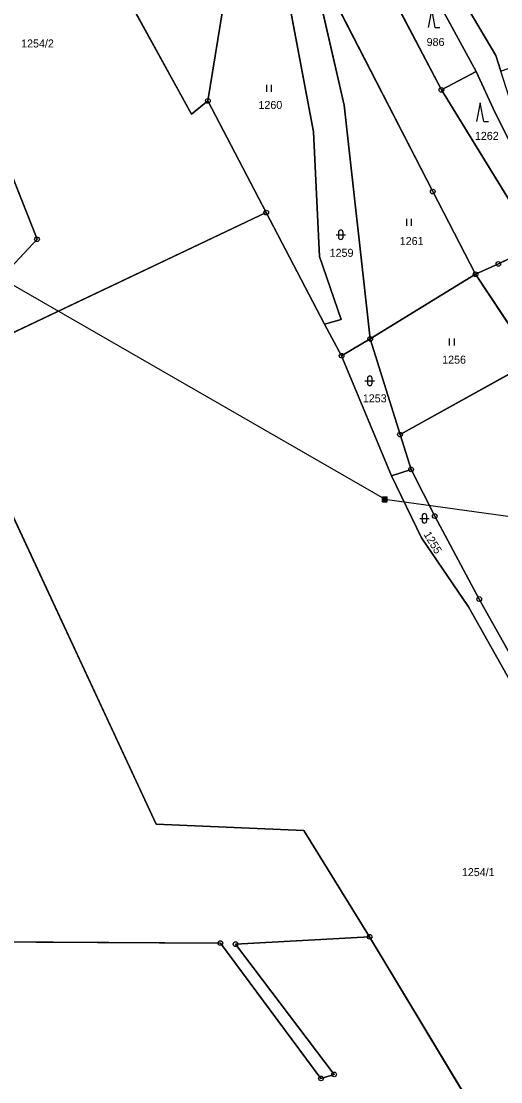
# Model space of a CAD drawing. Extents: x -689422 to -685210, y -987725 to -982160.
# Drawn here: x -686972.5 to -686870.6, y -986240.3 to -986015.1 of the extents above; entities that cross this region are included whole.
import ezdxf

# ---------------------------------------------------------------- set-up
doc = ezdxf.new("R2010")
doc.units = 0
for name, color, linetype in [('KN_Hranice_parcel', 7, 'Continuous'), ('KN_Parcelni cisla', 7, 'Continuous'), ('KN_Polygon parcely', 7, 'Continuous'), ('KN_Pozemkove predmety', 7, 'Continuous'), ('KN_POZEMKY_LESNI POZEMEK', 7, 'Continuous'), ('KN_POZEMKY_ORNA PUDA', 7, 'Continuous'), ('KN_POZEMKY_OSTATNI PLOCHA', 7, 'Continuous'), ('KN_POZEMKY_TTP', 7, 'Continuous'), ('KN_VYUZITI_26_ostatni plocha_jina plocha', 7, 'Continuous'), ('KN_VYUZITI_27_ostatni plocha_neplodna puda', 7, 'Continuous'), ('KN_Značky bodu BP', 7, 'Continuous'), ('KN_Značky kultur', 7, 'Continuous')]:
    doc.layers.add(name, color=color, linetype=linetype)

msp = doc.modelspace()

# ---------------------------------------------------------------- linework, layer by layer
at = {"layer": 'KN_Hranice_parcel'}
for p, q in [((-686875.86, -986025.76), (-686888.2, -986003.15)), ((-686895.28, -986006.64), (-686883.22, -986029.68)), ((-686883.22, -986029.68), (-686875.86, -986025.76)), ((-686883.22, -986029.68), (-686862.97, -986062.66)), ((-686932.82, -986032.02), (-686920.43, -986055.73)), ((-686920.43, -986055.73), (-686989.13, -986088.31)), ((-686920.43, -986055.73), (-686908.03, -986079.44)), ((-686898.34, -986082.57), (-686875.98, -986068.84)), ((-686863.78, -986087.24), (-686875.98, -986068.84)), ((-686908.03, -986079.44), (-686904.42, -986086.16)), ((-686898.34, -986082.57), (-686904.42, -986086.16)), ((-686892.02, -986102.89), (-686898.34, -986082.57)), ((-686904.42, -986086.16), (-686893.81, -986111.62)), ((-686892.02, -986102.89), (-686863.78, -986087.24)), ((-686943.78, -986185.65), (-686989.13, -986088.31)), ((-686889.68, -986110.3), (-686892.02, -986102.89)), ((-686893.81, -986111.62), (-686889.68, -986110.3)), ((-686868.06, -986260.05), (-686898.49, -986209.53))]:
    msp.add_line(p, q, dxfattribs=at)
for points in [[(-686976.59, -985961.43), (-686936.32, -986034.85), (-686932.82, -986032.02)], [(-687005.66, -985968.81), (-686969.11, -986061.42), (-686990.82, -986084.68)], [(-686898.34, -986082.57), (-686903.9, -986032.94), (-686911.43, -985999.94)], [(-686875.98, -986068.84), (-686885.07, -986051.27), (-686911.43, -985999.94)], [(-686932.82, -986032.02), (-686929.68, -986012.5), (-686922.63, -986000.48)], [(-686922.63, -986000.48), (-686917.25, -986002.16), (-686910.38, -986038.58), (-686909.09, -986065.1), (-686904.51, -986078.46), (-686908.03, -986079.44)], [(-686877.56, -986012.5), (-686871.66, -986022.36), (-686870.61, -986025.69)], [(-686875.86, -986025.76), (-686871.82, -986034.55), (-686854.97, -986068.05), (-686851.28, -986075.42), (-686851.27, -986080.31)], [(-686862.97, -986062.66), (-686871.13, -986066.65), (-686875.98, -986068.84)], [(-686866.46, -986153.51), (-686875.2, -986137.81), (-686884.65, -986120.19), (-686889.68, -986110.3)], [(-686893.81, -986111.62), (-686887.44, -986124.83), (-686877.49, -986139.47), (-686868.01, -986156.31), (-686860.36, -986172.86), (-686856.08, -986187.43)], [(-686898.49, -986209.53), (-686912.44, -986186.99), (-686943.78, -986185.65)], [(-686898.49, -986209.53), (-686926.93, -986211.11), (-686906.02, -986238.76), (-686908.8, -986239.61), (-686930.16, -986210.88), (-687099.9, -986209.98)]]:
    msp.add_lwpolyline(points, dxfattribs=at)
at = {"layer": 'KN_Polygon parcely'}
for points in [[(-686976.59, -985961.43), (-686936.32, -986034.85), (-686932.82, -986032.02), (-686929.68, -986012.5), (-686922.63, -986000.48), (-686924.23, -985986.79), (-686933.55, -985958.19), (-686953.92, -985914.25)], [(-686920.86, -985948.24), (-686923.5, -985924.55), (-686935.38, -985932.82), (-686923.53, -985962.63), (-686914.38, -985991.44), (-686911.43, -985999.94), (-686885.07, -986051.27), (-686875.98, -986068.84), (-686871.13, -986066.65), (-686862.97, -986062.66), (-686883.22, -986029.68), (-686895.28, -986006.64)], [(-686969.11, -986061.42), (-686990.82, -986084.68), (-686989.13, -986088.31), (-686920.43, -986055.73), (-686932.82, -986032.02), (-686936.32, -986034.85), (-686976.59, -985961.43), (-687005.66, -985968.81)], [(-687006.02, -985995.83), (-686993.5, -986081.88), (-686990.82, -986084.68), (-686969.11, -986061.42), (-687005.66, -985968.81), (-687011.8, -985969.82)], [(-686904.42, -986086.16), (-686898.34, -986082.57), (-686903.9, -986032.94), (-686911.43, -985999.94), (-686914.38, -985991.44), (-686922.63, -986000.48), (-686917.25, -986002.16), (-686910.38, -986038.58), (-686909.09, -986065.1), (-686904.51, -986078.46), (-686908.03, -986079.44)], [(-686875.98, -986068.84), (-686885.07, -986051.27), (-686911.43, -985999.94), (-686903.9, -986032.94), (-686898.34, -986082.57)], [(-686920.43, -986055.73), (-686908.03, -986079.44), (-686904.51, -986078.46), (-686909.09, -986065.1), (-686910.38, -986038.58), (-686917.25, -986002.16), (-686922.63, -986000.48), (-686929.68, -986012.5), (-686932.82, -986032.02)], [(-686883.22, -986029.68), (-686875.86, -986025.76), (-686888.2, -986003.15), (-686895.28, -986006.64)], [(-686883.22, -986029.68), (-686862.97, -986062.66), (-686851.27, -986080.31), (-686851.28, -986075.42), (-686854.97, -986068.05), (-686871.82, -986034.55), (-686875.86, -986025.76)], [(-686871.13, -986066.65), (-686875.98, -986068.84), (-686863.78, -986087.24), (-686851.27, -986080.31), (-686862.97, -986062.66)], [(-686875.98, -986068.84), (-686898.34, -986082.57), (-686892.02, -986102.89), (-686863.78, -986087.24)], [(-686893.81, -986111.62), (-686889.68, -986110.3), (-686892.02, -986102.89), (-686898.34, -986082.57), (-686904.42, -986086.16)], [(-686892.02, -986102.89), (-686889.68, -986110.3), (-686884.65, -986120.19), (-686875.2, -986137.81), (-686866.46, -986153.51), (-686842.18, -986134.25), (-686848.76, -986119.92), (-686856.16, -986103.82), (-686863.78, -986087.24)], [(-687096.78, -986182.84), (-687097.07, -986185.57), (-687099.9, -986209.98), (-686930.16, -986210.88), (-686908.8, -986239.61), (-686906.02, -986238.76), (-686926.93, -986211.11), (-686898.49, -986209.53), (-686912.44, -986186.99), (-686943.78, -986185.65), (-686989.13, -986088.31), (-687032.44, -986106.09), (-687054.86, -986114.94), (-687069.15, -986119.88), (-687101.69, -986127.95), (-687099.91, -986158.27)], [(-686856.08, -986187.43), (-686850.87, -986187.66), (-686866.46, -986153.51), (-686875.2, -986137.81), (-686884.65, -986120.19), (-686889.68, -986110.3), (-686893.81, -986111.62), (-686887.44, -986124.83), (-686877.49, -986139.47), (-686868.01, -986156.31), (-686860.36, -986172.86)], [(-686908.8, -986239.61), (-686930.16, -986210.88), (-687099.9, -986209.98), (-687108.57, -986274.12), (-687074.69, -986282.3), (-687001.16, -986281.53), (-686964.21, -986282.26), (-686944.41, -986284.06), (-686893.48, -986293.85), (-686871.14, -986299.65), (-686857.44, -986306.43), (-686832.61, -986311.1), (-686868.06, -986260.05), (-686898.49, -986209.53), (-686926.93, -986211.11), (-686906.02, -986238.76)]]:
    msp.add_lwpolyline(points, close=True, dxfattribs=at)
for points in [[(-686877.56, -986012.5), (-686871.66, -986022.36), (-686870.61, -986025.69), (-686845.3, -986016.31), (-686834.7, -986054.92), (-686832.84, -986061.69), (-686828.73, -986057.55), (-686828.83, -986054.65), (-686829.56, -986033.68), (-686837.22, -986017.73), (-686842.32, -985996.83)], [(-686888.2, -986003.15), (-686875.86, -986025.76), (-686871.82, -986034.55), (-686854.97, -986068.05), (-686851.28, -986075.42), (-686851.27, -986080.31), (-686843.79, -986096.94), (-686837.01, -986112), (-686830.66, -986126.11), (-686808.15, -986151.35), (-686796.6, -986146.54), (-686782.48, -986152.03), (-686785.28, -986146.72), (-686798.07, -986141.52), (-686804.15, -986147.33), (-686823.2, -986123.23), (-686847.34, -986078.98), (-686847.6, -986073.65), (-686850.76, -986068.32), (-686851.77, -986066.62), (-686868.3, -986032.99), (-686870.61, -986025.69), (-686871.66, -986022.36), (-686877.56, -986012.5)], [(-686800.79, -986243.34), (-686807.07, -986237.04), (-686812.33, -986231.76), (-686827.02, -986215.24), (-686838.85, -986201.41), (-686850.87, -986187.66), (-686856.08, -986187.43), (-686860.36, -986172.86), (-686868.01, -986156.31), (-686877.49, -986139.47), (-686887.44, -986124.83), (-686893.81, -986111.62), (-686904.42, -986086.16), (-686908.03, -986079.44), (-686920.43, -986055.73), (-686989.13, -986088.31), (-686943.78, -986185.65), (-686912.44, -986186.99), (-686898.49, -986209.53), (-686868.06, -986260.05)]]:
    msp.add_lwpolyline(points, dxfattribs=at)
at = {"layer": 'KN_Pozemkove predmety'}
for p, q in [((-686895.27, -986116.64), (-686979.79, -986067.94)), ((-686895.77, -986116.14), (-686894.77, -986116.14)), ((-686895.77, -986117.14), (-686895.77, -986116.14)), ((-686895.77, -986116.34), (-686894.77, -986116.34)), ((-686895.77, -986116.54), (-686894.77, -986116.54)), ((-686895.77, -986116.74), (-686894.77, -986116.74)), ((-686895.77, -986116.94), (-686894.77, -986116.94)), ((-686895.57, -986117.14), (-686895.57, -986116.14)), ((-686895.37, -986117.14), (-686895.37, -986116.14)), ((-686895.27, -986116.64), (-686611.41, -986155.35)), ((-686895.17, -986117.14), (-686895.17, -986116.14)), ((-686894.97, -986117.14), (-686894.97, -986116.14)), ((-686894.77, -986117.14), (-686894.77, -986116.14)), ((-686895.77, -986117.14), (-686894.77, -986117.14))]:
    msp.add_line(p, q, dxfattribs=at)
at = {"layer": 'KN_POZEMKY_LESNI POZEMEK'}
for p, q in [((-686936.32, -986034.85), (-686976.59, -985961.43)), ((-686885.07, -986051.27), (-686911.43, -985999.94)), ((-686888.2, -986003.15), (-686875.86, -986025.76)), ((-686883.22, -986029.68), (-686895.28, -986006.64)), ((-686895.28, -986006.64), (-686883.22, -986029.68)), ((-686929.68, -986012.5), (-686932.82, -986032.02)), ((-686875.86, -986025.76), (-686883.22, -986029.68)), ((-686883.22, -986029.68), (-686875.86, -986025.76)), ((-686875.86, -986025.76), (-686871.82, -986034.55)), ((-686862.97, -986062.66), (-686883.22, -986029.68)), ((-686883.22, -986029.68), (-686862.97, -986062.66)), ((-686932.82, -986032.02), (-686936.32, -986034.85)), ((-686871.82, -986034.55), (-686854.97, -986068.05)), ((-686875.98, -986068.84), (-686885.07, -986051.27)), ((-686862.97, -986062.66), (-686871.13, -986066.65)), ((-686871.13, -986066.65), (-686875.98, -986068.84))]:
    msp.add_line(p, q, dxfattribs=at)
at = {"layer": 'KN_POZEMKY_ORNA PUDA'}
for p, q in [((-686976.59, -985961.43), (-686936.32, -986034.85)), ((-686969.11, -986061.42), (-687005.66, -985968.81)), ((-686936.32, -986034.85), (-686932.82, -986032.02)), ((-686932.82, -986032.02), (-686920.43, -986055.73)), ((-686989.13, -986088.31), (-686920.43, -986055.73)), ((-686920.43, -986055.73), (-686989.13, -986088.31)), ((-686920.43, -986055.73), (-686908.03, -986079.44)), ((-686990.82, -986084.68), (-686969.11, -986061.42)), ((-686908.03, -986079.44), (-686904.42, -986086.16)), ((-686904.42, -986086.16), (-686893.81, -986111.62)), ((-686943.78, -986185.65), (-686989.13, -986088.31)), ((-686893.81, -986111.62), (-686887.44, -986124.83)), ((-686887.44, -986124.83), (-686877.49, -986139.47)), ((-686877.49, -986139.47), (-686868.01, -986156.31)), ((-686912.44, -986186.99), (-686943.78, -986185.65)), ((-686898.49, -986209.53), (-686912.44, -986186.99)), ((-686868.06, -986260.05), (-686898.49, -986209.53))]:
    msp.add_line(p, q, dxfattribs=at)
at = {"layer": 'KN_POZEMKY_OSTATNI PLOCHA'}
for p, q in [((-686911.43, -985999.94), (-686903.9, -986032.94)), ((-686910.38, -986038.58), (-686917.25, -986002.16)), ((-686875.86, -986025.76), (-686888.2, -986003.15)), ((-686871.66, -986022.36), (-686877.56, -986012.5)), ((-686877.56, -986012.5), (-686871.66, -986022.36)), ((-686870.61, -986025.69), (-686871.66, -986022.36)), ((-686871.66, -986022.36), (-686870.61, -986025.69)), ((-686871.82, -986034.55), (-686875.86, -986025.76)), ((-686903.9, -986032.94), (-686898.34, -986082.57)), ((-686854.97, -986068.05), (-686871.82, -986034.55)), ((-686909.09, -986065.1), (-686910.38, -986038.58)), ((-686904.51, -986078.46), (-686909.09, -986065.1)), ((-686908.03, -986079.44), (-686904.51, -986078.46)), ((-686904.42, -986086.16), (-686908.03, -986079.44)), ((-686904.42, -986086.16), (-686898.34, -986082.57)), ((-686898.34, -986082.57), (-686904.42, -986086.16)), ((-686898.34, -986082.57), (-686892.02, -986102.89)), ((-686893.81, -986111.62), (-686904.42, -986086.16)), ((-686892.02, -986102.89), (-686863.78, -986087.24)), ((-686892.02, -986102.89), (-686889.68, -986110.3)), ((-686889.68, -986110.3), (-686892.02, -986102.89)), ((-686889.68, -986110.3), (-686893.81, -986111.62)), ((-686893.81, -986111.62), (-686889.68, -986110.3)), ((-686884.65, -986120.19), (-686889.68, -986110.3)), ((-686889.68, -986110.3), (-686884.65, -986120.19)), ((-686887.44, -986124.83), (-686893.81, -986111.62)), ((-686875.2, -986137.81), (-686884.65, -986120.19)), ((-686884.65, -986120.19), (-686875.2, -986137.81)), ((-686877.49, -986139.47), (-686887.44, -986124.83)), ((-686868.01, -986156.31), (-686877.49, -986139.47)), ((-686866.46, -986153.51), (-686875.2, -986137.81)), ((-686875.2, -986137.81), (-686866.46, -986153.51))]:
    msp.add_line(p, q, dxfattribs=at)
at = {"layer": 'KN_POZEMKY_TTP'}
for p, q in [((-687005.66, -985968.81), (-686969.11, -986061.42)), ((-686911.43, -985999.94), (-686885.07, -986051.27)), ((-686903.9, -986032.94), (-686911.43, -985999.94)), ((-686917.25, -986002.16), (-686910.38, -986038.58)), ((-686932.82, -986032.02), (-686929.68, -986012.5)), ((-686920.43, -986055.73), (-686932.82, -986032.02)), ((-686898.34, -986082.57), (-686903.9, -986032.94)), ((-686910.38, -986038.58), (-686909.09, -986065.1)), ((-686885.07, -986051.27), (-686875.98, -986068.84)), ((-686908.03, -986079.44), (-686920.43, -986055.73)), ((-686969.11, -986061.42), (-686990.82, -986084.68)), ((-686871.13, -986066.65), (-686862.97, -986062.66)), ((-686909.09, -986065.1), (-686904.51, -986078.46)), ((-686875.98, -986068.84), (-686871.13, -986066.65)), ((-686875.98, -986068.84), (-686898.34, -986082.57)), ((-686898.34, -986082.57), (-686875.98, -986068.84)), ((-686863.78, -986087.24), (-686875.98, -986068.84)), ((-686875.98, -986068.84), (-686863.78, -986087.24)), ((-686904.51, -986078.46), (-686908.03, -986079.44)), ((-686892.02, -986102.89), (-686898.34, -986082.57)), ((-686863.78, -986087.24), (-686892.02, -986102.89)), ((-686989.13, -986088.31), (-686943.78, -986185.65)), ((-686943.78, -986185.65), (-686912.44, -986186.99)), ((-686912.44, -986186.99), (-686898.49, -986209.53)), ((-687099.9, -986209.98), (-686930.16, -986210.88)), ((-686930.16, -986210.88), (-687099.9, -986209.98)), ((-686930.16, -986210.88), (-686908.8, -986239.61)), ((-686908.8, -986239.61), (-686930.16, -986210.88)), ((-686926.93, -986211.11), (-686898.49, -986209.53)), ((-686898.49, -986209.53), (-686926.93, -986211.11)), ((-686906.02, -986238.76), (-686926.93, -986211.11)), ((-686926.93, -986211.11), (-686906.02, -986238.76)), ((-686898.49, -986209.53), (-686868.06, -986260.05)), ((-686908.8, -986239.61), (-686906.02, -986238.76)), ((-686906.02, -986238.76), (-686908.8, -986239.61))]:
    msp.add_line(p, q, dxfattribs=at)
at = {"layer": 'KN_VYUZITI_26_ostatni plocha_jina plocha'}
for p, q in [((-686875.86, -986025.76), (-686888.2, -986003.15)), ((-686871.66, -986022.36), (-686877.56, -986012.5)), ((-686877.56, -986012.5), (-686871.66, -986022.36)), ((-686870.61, -986025.69), (-686871.66, -986022.36)), ((-686871.66, -986022.36), (-686870.61, -986025.69)), ((-686871.82, -986034.55), (-686875.86, -986025.76)), ((-686854.97, -986068.05), (-686871.82, -986034.55)), ((-686892.02, -986102.89), (-686863.78, -986087.24)), ((-686889.68, -986110.3), (-686892.02, -986102.89)), ((-686884.65, -986120.19), (-686889.68, -986110.3)), ((-686875.2, -986137.81), (-686884.65, -986120.19)), ((-686866.46, -986153.51), (-686875.2, -986137.81))]:
    msp.add_line(p, q, dxfattribs=at)
at = {"layer": 'KN_VYUZITI_27_ostatni plocha_neplodna puda'}
for p, q in [((-686911.43, -985999.94), (-686903.9, -986032.94)), ((-686910.38, -986038.58), (-686917.25, -986002.16)), ((-686903.9, -986032.94), (-686898.34, -986082.57)), ((-686909.09, -986065.1), (-686910.38, -986038.58)), ((-686904.51, -986078.46), (-686909.09, -986065.1)), ((-686908.03, -986079.44), (-686904.51, -986078.46)), ((-686904.42, -986086.16), (-686908.03, -986079.44)), ((-686904.42, -986086.16), (-686898.34, -986082.57)), ((-686898.34, -986082.57), (-686904.42, -986086.16)), ((-686898.34, -986082.57), (-686892.02, -986102.89)), ((-686893.81, -986111.62), (-686904.42, -986086.16)), ((-686892.02, -986102.89), (-686889.68, -986110.3)), ((-686889.68, -986110.3), (-686893.81, -986111.62)), ((-686893.81, -986111.62), (-686889.68, -986110.3)), ((-686889.68, -986110.3), (-686884.65, -986120.19)), ((-686887.44, -986124.83), (-686893.81, -986111.62)), ((-686884.65, -986120.19), (-686875.2, -986137.81)), ((-686877.49, -986139.47), (-686887.44, -986124.83)), ((-686868.01, -986156.31), (-686877.49, -986139.47)), ((-686875.2, -986137.81), (-686866.46, -986153.51))]:
    msp.add_line(p, q, dxfattribs=at)
at = {"layer": 'KN_Značky bodu BP'}
for centre, radius in [((-686883.22, -986029.68), 0.5), ((-686932.82, -986032.02), 0.5), ((-686883.22, -986029.68), 0.0303), ((-686932.82, -986032.02), 0.0303), ((-686885.07, -986051.27), 0.5), ((-686885.07, -986051.27), 0.0303), ((-686920.43, -986055.73), 0.5), ((-686920.43, -986055.73), 0.0303), ((-686969.11, -986061.42), 0.5), ((-686969.11, -986061.42), 0.0303), ((-686871.13, -986066.65), 0.5), ((-686871.13, -986066.65), 0.0303), ((-686875.98, -986068.84), 0.5), ((-686875.98, -986068.84), 0.0303), ((-686898.34, -986082.57), 0.5), ((-686898.34, -986082.57), 0.0303), ((-686904.42, -986086.16), 0.5), ((-686904.42, -986086.16), 0.0303), ((-686892.02, -986102.89), 0.5), ((-686892.02, -986102.89), 0.0303), ((-686889.68, -986110.3), 0.5), ((-686889.68, -986110.3), 0.0303), ((-686884.65, -986120.19), 0.5), ((-686884.65, -986120.19), 0.0303), ((-686875.2, -986137.81), 0.5), ((-686875.2, -986137.81), 0.0303), ((-686898.49, -986209.53), 0.5), ((-686930.16, -986210.88), 0.5), ((-686930.16, -986210.88), 0.0303), ((-686926.93, -986211.11), 0.5), ((-686926.93, -986211.11), 0.0303), ((-686898.49, -986209.53), 0.0303), ((-686906.02, -986238.76), 0.5), ((-686906.02, -986238.76), 0.0303), ((-686908.8, -986239.61), 0.5), ((-686908.8, -986239.61), 0.0303)]:
    msp.add_circle(centre, radius, dxfattribs=at)
at = {"layer": 'KN_Značky kultur'}
for p, q in [((-686885.29, -986012.47), (-686886.04, -986016.47)), ((-686884.54, -986016.47), (-686885.29, -986012.47)), ((-686884.54, -986016.47), (-686883.54, -986016.47)), ((-686920.33, -986030.08), (-686920.33, -986028.58)), ((-686919.33, -986030.08), (-686919.33, -986028.58)), ((-686875, -986032.42), (-686875.75, -986036.42)), ((-686874.25, -986036.42), (-686875, -986032.42)), ((-686874.25, -986036.42), (-686873.25, -986036.42)), ((-686890.6, -986058.57), (-686890.6, -986057.07)), ((-686889.6, -986058.57), (-686889.6, -986057.07)), ((-686905.61, -986060.45), (-686903.61, -986060.45)), ((-686905.11, -986059.95), (-686905.11, -986060.95)), ((-686904.11, -986060.95), (-686904.11, -986059.95)), ((-686881.48, -986083.99), (-686881.48, -986082.49)), ((-686880.48, -986083.99), (-686880.48, -986082.49)), ((-686899.46, -986091.48), (-686897.46, -986091.48)), ((-686898.96, -986090.98), (-686898.96, -986091.98)), ((-686897.96, -986091.98), (-686897.96, -986090.98)), ((-686887.84, -986120.68), (-686885.84, -986120.68)), ((-686887.34, -986120.18), (-686887.34, -986121.18)), ((-686886.34, -986121.18), (-686886.34, -986120.18))]:
    msp.add_line(p, q, dxfattribs=at)
for centre, start, end in [((-686904.61, -986059.95), 0, 180), ((-686904.61, -986060.95), 180, 359.9879), ((-686898.46, -986090.98), 0, 180), ((-686898.46, -986091.98), 180, 359.9879), ((-686886.84, -986120.18), 0, 180), ((-686886.84, -986121.18), 180, 359.9879)]:
    msp.add_arc(centre, 0.5, start, end, dxfattribs=at)

# ---------------------------------------------------------------- texts
at = {"layer": 'KN_Parcelni cisla'}
for s, p in [('1254/2', (-686972.48, -986020.68)), ('986', (-686886.37, -986020.36)), ('1260', (-686922.08, -986033.74)), ('1262', (-686876.12, -986040.3)), ('1261', (-686892.08, -986062.64)), ('1259', (-686906.96, -986065.14)), ('1256', (-686883.07, -986087.83)), ('1253', (-686899.92, -986096.04)), ('1254/1', (-686878.88, -986196.66))]:
    msp.add_text(s, height=1.7, dxfattribs=at).set_placement(p)
msp.add_text('1255', height=1.7, rotation=301, dxfattribs=at).set_placement((-686887.07, -986124.08))

doc.saveas('drawing.dxf')
